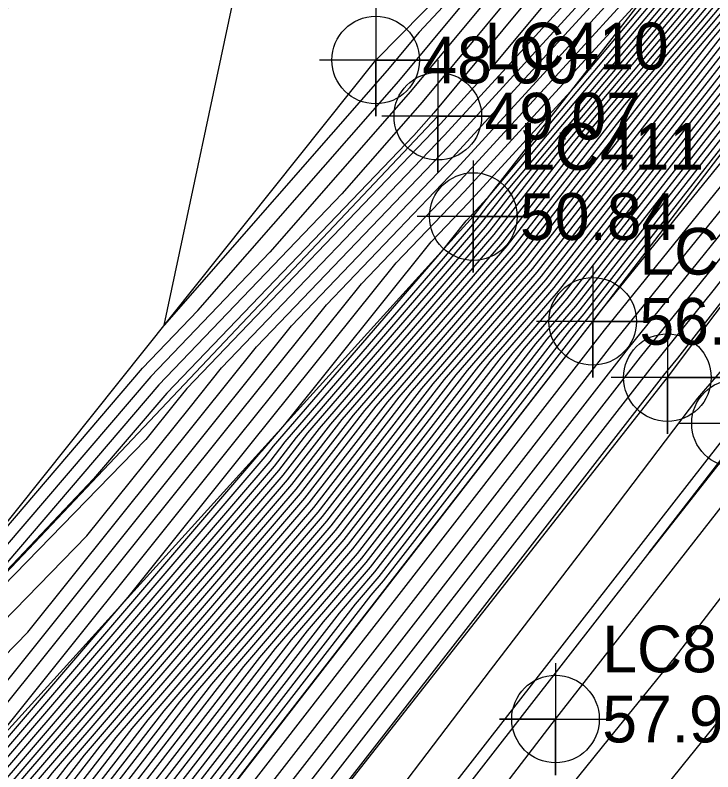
# Model space of a CAD drawing. Extents: x 2188792 to 2191981, y 386090 to 389710.
# Drawn here: x 2190722.15 to 2190759.49, y 388478.97 to 388519.45 of the extents above; entities that cross this region are included whole.
import ezdxf

# ---------------------------------------------------------------- set-up
doc = ezdxf.new("R2010")
doc.units = 0
for name, color, linetype in [('DTM Contours Major', 7, 'Continuous'), ('DTM Contours Minor', 7, 'Continuous'), ('Exist DTM Breakline', 7, 'Continuous'), ('Exist DTM Breakline Cogo Elevation', 7, 'Continuous'), ('Exist DTM Breakline Cogo Number', 7, 'Continuous'), ('Exist DTM Breakline Cogo Point CELL', 7, 'Continuous'), ('Exist DTM Breakline Underwater', 7, 'Continuous'), ('Exist DTM Breakline Underwater Cogo Elevation', 7, 'Continuous'), ('Exist DTM Breakline Underwater Cogo Point CELL', 7, 'Continuous'), ('Exist Roads EOP', 7, 'Continuous'), ('Exist Roads EOT', 7, 'Continuous'), ('Exist Roads EOT Cogo Elevation', 7, 'Continuous'), ('Exist Roads EOT Cogo Number', 7, 'Continuous'), ('Exist Roads EOT Cogo Point CELL', 7, 'Continuous')]:
    doc.layers.add(name, color=color, linetype=linetype)

msp = doc.modelspace()

# ---------------------------------------------------------------- linework, layer by layer
at = {"layer": 'DTM Contours Major'}
for points in [[(2190793.925, 388535.829), (2190777.139, 388517.121), (2190776.474, 388516.26), (2190765.865, 388503.161), (2190765.06, 388502.111), (2190756.085, 388490.703), (2190765.243, 388502.551), (2190766.779, 388504.489), (2190777.45, 388517.882), (2190791.316, 388535.285)], [(2190678.699, 388420.503), (2190681.482, 388442.694), (2190694.241, 388450.369), (2190704.746, 388463.018), (2190708.08, 388465.334), (2190714.617, 388474.204), (2190716.506, 388476.141), (2190733.415, 388497.23), (2190738.811, 388503.959), (2190745.77, 388511.223), (2190764.767, 388531.995)], [(2190766.105, 388531.453), (2190747.401, 388509.22), (2190746.852, 388508.518), (2190736.585, 388496.621), (2190735.774, 388495.576), (2190719.013, 388476.054), (2190716.36, 388472.634), (2190709.489, 388462.136), (2190708.546, 388460.818), (2190693.38, 388437.592), (2190692.105, 388435.824), (2190691.003, 388434.343), (2190676.602, 388415.066)], [(2190767.103, 388530.576), (2190751.996, 388512.619), (2190748, 388507.51), (2190739.633, 388497.814), (2190736.942, 388494.345), (2190723.278, 388478.431), (2190717.718, 388471.263), (2190712.114, 388462.701), (2190709.912, 388459.624), (2190697.638, 388440.828), (2190693.252, 388434.745), (2190689.461, 388429.649), (2190678.051, 388414.376)], [(2190768.101, 388529.699), (2190756.592, 388516.018), (2190749.149, 388506.502), (2190742.681, 388499.007), (2190738.11, 388493.115), (2190727.544, 388480.808), (2190719.076, 388469.893), (2190714.739, 388463.266), (2190711.278, 388458.431), (2190701.897, 388444.065), (2190694.399, 388433.666), (2190687.918, 388424.954), (2190679.5, 388413.687)], [(2190769.099, 388528.821), (2190761.187, 388519.417), (2190750.297, 388505.494), (2190745.729, 388500.201), (2190739.279, 388491.884), (2190731.809, 388483.185), (2190720.434, 388468.522), (2190717.364, 388463.831), (2190712.644, 388457.238), (2190706.155, 388447.301), (2190695.547, 388432.587), (2190686.376, 388420.26)], [(2190770.377, 388526.214), (2190752.594, 388503.478), (2190751.825, 388502.587), (2190741.615, 388489.424), (2190740.34, 388487.939), (2190723.15, 388465.78), (2190722.614, 388464.961), (2190715.376, 388454.851), (2190714.672, 388453.774), (2190704.871, 388440.18), (2190698.162, 388430.319), (2190696.685, 388428.311), (2190684.103, 388411.323)], [(2190773.604, 388525.152), (2190763.473, 388512.153), (2190754.959, 388501.639), (2190749.621, 388494.778), (2190743.95, 388487.481), (2190734.82, 388475.745), (2190725.536, 388463.798), (2190722.081, 388458.837), (2190718.275, 388453.204), (2190708.956, 388439.824), (2190701.291, 388428.556), (2190690.697, 388414.157)], [(2190753.173, 388524.611), (2190744.564, 388514.235), (2190743.493, 388513.013), (2190730.276, 388499.234), (2190726.347, 388494.639), (2190709.9, 388477.28), (2190702.537, 388471.15), (2190696.934, 388466.563), (2190685.466, 388457.044), (2190673.765, 388447.445), (2190664.06, 388437), (2190658.474, 388431.603), (2190642.824, 388414.506)], [(2190765.782, 388522.815), (2190751.446, 388504.486), (2190748.777, 388501.394), (2190740.447, 388490.654), (2190736.075, 388485.562), (2190721.792, 388467.151), (2190719.989, 388464.396), (2190714.01, 388456.045), (2190710.413, 388450.537), (2190696.694, 388431.508), (2190684.833, 388415.566)]]:
    msp.add_lwpolyline(points, dxfattribs=at)
at = {"layer": 'DTM Contours Minor'}
for points in [[(2190742.689, 388515.928), (2190746.121, 388520.064), (2190762.739, 388537.875), (2190764.858, 388540.116), (2190776.083, 388552.177), (2190762.065, 388544.735), (2190727.817, 388527.31), (2190726.342, 388527.219), (2190724.825, 388524.674), (2190707.912, 388498.294), (2190718.671, 388488.524), (2190728.974, 388500.57), (2190731.936, 388503.659), (2190742.689, 388515.928)], [(2190730.125, 388502.869), (2190734.171, 388521.902), (2190758.664, 388534.512), (2190743.77, 388518.548), (2190742.064, 388516.492), (2190730.125, 388502.869)], [(2190676.022, 388415.342), (2190691.62, 388436.221), (2190691.646, 388436.256), (2190691.676, 388436.298), (2190707.999, 388461.295), (2190708.439, 388461.91), (2190715.817, 388473.183), (2190717.307, 388475.103), (2190735.306, 388496.068), (2190735.366, 388496.144), (2190736.586, 388497.558), (2190744.419, 388507.327), (2190746.412, 388509.407), (2190752.06, 388515.583), (2190765.706, 388531.804)], [(2190676.312, 388415.204), (2190691.312, 388435.282), (2190691.876, 388436.04), (2190692.528, 388436.945), (2190708.272, 388461.056), (2190708.964, 388462.023), (2190716.088, 388472.908), (2190718.16, 388475.578), (2190735.54, 388495.822), (2190735.975, 388496.383), (2190744.964, 388506.798), (2190746.289, 388508.45), (2190746.625, 388508.801), (2190747.581, 388509.846), (2190765.906, 388531.629)], [(2190766.305, 388531.278), (2190748.32, 388509.9), (2190747.082, 388508.316), (2190737.194, 388496.86), (2190736.007, 388495.33), (2190719.866, 388476.529), (2190716.632, 388472.36), (2190710.014, 388462.249), (2190708.819, 388460.579), (2190694.231, 388438.239), (2190692.334, 388435.608), (2190690.695, 388433.404), (2190676.892, 388414.928)], [(2190766.504, 388531.102), (2190749.239, 388510.579), (2190747.311, 388508.115), (2190737.804, 388497.098), (2190736.241, 388495.083), (2190720.719, 388477.004), (2190716.903, 388472.086), (2190710.539, 388462.362), (2190709.092, 388460.34), (2190695.083, 388438.887), (2190692.564, 388435.393), (2190690.386, 388432.465), (2190677.182, 388414.79)], [(2190766.704, 388530.927), (2190750.158, 388511.259), (2190747.541, 388507.913), (2190738.414, 388497.337), (2190736.475, 388494.837), (2190721.572, 388477.48), (2190717.175, 388471.812), (2190711.064, 388462.475), (2190709.365, 388460.102), (2190695.935, 388439.534), (2190692.793, 388435.177), (2190690.078, 388431.526), (2190677.471, 388414.652)], [(2190766.903, 388530.751), (2190751.077, 388511.939), (2190747.771, 388507.711), (2190739.023, 388497.576), (2190736.708, 388494.591), (2190722.425, 388477.955), (2190717.446, 388471.538), (2190711.589, 388462.588), (2190709.638, 388459.863), (2190696.786, 388440.181), (2190693.023, 388434.961), (2190689.769, 388430.587), (2190677.761, 388414.514)], [(2190767.302, 388530.4), (2190752.915, 388513.298), (2190748.23, 388507.308), (2190740.242, 388498.053), (2190737.176, 388494.099), (2190724.131, 388478.906), (2190717.99, 388470.989), (2190712.639, 388462.814), (2190710.185, 388459.386), (2190698.49, 388441.476), (2190693.482, 388434.529), (2190689.152, 388428.71), (2190678.341, 388414.238)], [(2190795.379, 388530.476), (2190782.251, 388516.307), (2190776.96, 388510.484), (2190770.903, 388502.606), (2190757.465, 388485.127), (2190753.944, 388480.765), (2190743.204, 388467.455), (2190739.071, 388462.335), (2190723.288, 388442.774), (2190721.001, 388439.846), (2190707.596, 388424.557), (2190706.71, 388423.706)], [(2190767.502, 388530.225), (2190753.834, 388513.978), (2190748.46, 388507.107), (2190740.852, 388498.292), (2190737.409, 388493.853), (2190724.984, 388479.381), (2190718.261, 388470.715), (2190713.164, 388462.927), (2190710.458, 388459.147), (2190699.341, 388442.123), (2190693.711, 388434.314), (2190688.844, 388427.771), (2190678.631, 388414.101)], [(2190767.702, 388530.049), (2190754.753, 388514.658), (2190748.689, 388506.905), (2190741.462, 388498.53), (2190737.643, 388493.607), (2190725.838, 388479.857), (2190718.533, 388470.441), (2190713.689, 388463.04), (2190710.731, 388458.909), (2190700.193, 388442.77), (2190693.94, 388434.098), (2190688.535, 388426.832), (2190678.921, 388413.963)], [(2190767.901, 388529.874), (2190755.672, 388515.338), (2190748.919, 388506.703), (2190742.071, 388498.769), (2190737.877, 388493.361), (2190726.691, 388480.332), (2190718.804, 388470.167), (2190714.214, 388463.153), (2190711.004, 388458.67), (2190701.045, 388443.417), (2190694.17, 388433.882), (2190688.227, 388425.893), (2190679.21, 388413.825)], [(2190768.3, 388529.523), (2190757.511, 388516.697), (2190749.378, 388506.3), (2190743.291, 388499.246), (2190738.344, 388492.869), (2190728.397, 388481.283), (2190719.348, 388469.619), (2190715.264, 388463.379), (2190711.551, 388458.193), (2190702.748, 388444.712), (2190694.629, 388433.451), (2190687.61, 388424.015), (2190679.79, 388413.549)], [(2190768.699, 388529.172), (2190759.349, 388518.057), (2190749.838, 388505.897), (2190744.51, 388499.723), (2190738.811, 388492.377), (2190730.103, 388482.234), (2190719.891, 388469.07), (2190716.314, 388463.605), (2190712.097, 388457.715), (2190704.452, 388446.007), (2190695.088, 388433.019), (2190686.993, 388422.138)], [(2190768.5, 388529.348), (2190758.43, 388517.377), (2190749.608, 388506.099), (2190743.9, 388499.485), (2190738.578, 388492.623), (2190729.25, 388481.758), (2190719.619, 388469.344), (2190715.789, 388463.492), (2190711.824, 388457.954), (2190703.6, 388445.359), (2190694.858, 388433.235), (2190687.301, 388423.077)], [(2190768.899, 388528.997), (2190760.268, 388518.737), (2190750.068, 388505.695), (2190745.119, 388499.962), (2190739.045, 388492.131), (2190730.956, 388482.709), (2190720.163, 388468.796), (2190716.839, 388463.718), (2190712.37, 388457.477), (2190705.303, 388446.654), (2190695.317, 388432.803), (2190686.684, 388421.199)], [(2190674.831, 388419.267), (2190678.042, 388444.871), (2190695.124, 388455.147), (2190702.527, 388464.062), (2190708.526, 388468.228), (2190713.467, 388474.932), (2190719.667, 388481.292), (2190732.762, 388497.625), (2190736.941, 388502.837), (2190745.556, 388511.828), (2190760.483, 388528.15)], [(2190675.442, 388415.618), (2190683.082, 388425.844), (2190684.922, 388440.516), (2190693.358, 388445.591), (2190706.964, 388461.975), (2190707.634, 388462.44), (2190709.87, 388465.474), (2190715.274, 388473.731), (2190715.6, 388474.152), (2190719.83, 388479.078), (2190734.067, 388496.834), (2190740.68, 388505.082), (2190745.984, 388510.617), (2190761.018, 388527.057)], [(2190771.227, 388526.806), (2190752.824, 388503.276), (2190752.435, 388502.825), (2190741.849, 388489.178), (2190741.193, 388488.414), (2190723.422, 388465.506), (2190723.139, 388465.074), (2190715.649, 388454.613), (2190715.523, 388454.421), (2190713.779, 388452.001), (2190698.788, 388429.966), (2190695.487, 388425.48), (2190684.666, 388410.87)], [(2190755.524, 388526.127), (2190747.633, 388516.616), (2190744.915, 388513.644), (2190731.333, 388499.469), (2190730.805, 388498.81), (2190729.15, 388496.746), (2190710.017, 388477.116), (2190709.864, 388476.91), (2190708.198, 388475.753), (2190699.248, 388468.3), (2190697.119, 388466.556), (2190681.595, 388453.672), (2190673.932, 388447.385), (2190661.711, 388434.233), (2190658.809, 388431.429), (2190639.209, 388410.018)], [(2190769.458, 388525.535), (2190752.364, 388503.679), (2190751.216, 388502.348), (2190741.382, 388489.67), (2190739.487, 388487.463), (2190722.879, 388466.055), (2190722.089, 388464.848), (2190715.102, 388455.09), (2190713.82, 388453.126), (2190697.611, 388430.645), (2190683.599, 388411.81)], [(2190773.027, 388525.587), (2190765.426, 388515.834), (2190754.32, 388502.12), (2190750.776, 388497.564), (2190743.32, 388487.969), (2190737.294, 388480.223), (2190724.908, 388464.284), (2190722.651, 388461.044), (2190717.596, 388453.563), (2190710.741, 388443.719), (2190700.665, 388428.909), (2190691.895, 388416.988)], [(2190768.539, 388524.855), (2190752.135, 388503.881), (2190750.606, 388502.11), (2190741.148, 388489.916), (2190738.634, 388486.988), (2190722.607, 388466.329), (2190721.564, 388464.735), (2190714.829, 388455.329), (2190712.968, 388452.479), (2190697.382, 388430.861), (2190683.908, 388412.749)], [(2190774.181, 388524.718), (2190761.519, 388508.472), (2190755.597, 388501.158), (2190748.466, 388491.992), (2190744.581, 388486.993), (2190732.346, 388471.267), (2190726.164, 388463.311), (2190721.51, 388456.631), (2190718.953, 388452.846), (2190707.172, 388435.929), (2190701.917, 388428.204), (2190689.5, 388411.326)], [(2190661.909, 388413.553), (2190666.214, 388424.362), (2190674.303, 388444.668), (2190674.602, 388447.049), (2190696.007, 388459.925), (2190700.309, 388465.105), (2190708.972, 388471.122), (2190712.317, 388475.66), (2190722.828, 388486.443), (2190732.11, 388498.02), (2190735.072, 388501.714), (2190745.343, 388512.433), (2190756.2, 388524.306)], [(2190774.758, 388524.284), (2190759.566, 388504.79), (2190756.236, 388500.678), (2190747.31, 388489.206), (2190745.211, 388486.504), (2190729.872, 388466.789), (2190726.792, 388462.825), (2190720.94, 388454.424), (2190719.632, 388452.487), (2190705.388, 388432.034), (2190702.542, 388427.851), (2190688.302, 388408.495)], [(2190767.62, 388524.175), (2190751.905, 388504.083), (2190749.996, 388501.871), (2190740.914, 388490.162), (2190737.781, 388486.512), (2190722.335, 388466.603), (2190721.039, 388464.622), (2190714.556, 388455.567), (2190712.117, 388451.832), (2190697.153, 388431.077), (2190684.216, 388413.688)], [(2190766.701, 388523.495), (2190751.675, 388504.284), (2190749.387, 388501.632), (2190740.681, 388490.408), (2190736.928, 388486.037), (2190722.064, 388466.877), (2190720.514, 388464.509), (2190714.283, 388455.806), (2190711.265, 388451.185), (2190696.923, 388431.293), (2190684.525, 388414.627)], [(2190690.327, 388406.439), (2190700.637, 388424.059), (2190703.168, 388427.499), (2190703.603, 388428.138), (2190720.31, 388452.129), (2190720.37, 388452.217), (2190726.515, 388461.039), (2190727.429, 388462.33), (2190727.499, 388462.42), (2190728.127, 388463.246), (2190745.842, 388486.016), (2190746.155, 388486.419), (2190756.874, 388500.197), (2190757.613, 388501.109), (2190764.359, 388509.766), (2190772.467, 388519.209), (2190775.862, 388523.505)], [(2190750.823, 388523.095), (2190743.939, 388514.8), (2190739.641, 388509.895), (2190729.842, 388499.679), (2190718.971, 388486.968), (2190709.891, 388477.385), (2190705.827, 388474), (2190696.75, 388466.57), (2190689.337, 388460.417), (2190673.598, 388447.505), (2190666.409, 388439.768), (2190658.138, 388431.777), (2190647.168, 388419.793)], [(2190769.332, 388523.197), (2190753.485, 388503.626), (2190753.053, 388503.075), (2190753.044, 388503.064), (2190742.083, 388488.932), (2190742.046, 388488.889), (2190723.693, 388465.232), (2190723.664, 388465.187), (2190722.687, 388463.823), (2190716.239, 388454.28), (2190714.31, 388451.509), (2190699.413, 388429.614), (2190694.29, 388422.65)], [(2190703.363, 388422.111), (2190705.566, 388425.861), (2190707.639, 388428.766), (2190722.479, 388450.627), (2190726.197, 388456.103), (2190729.353, 388460.558), (2190739.397, 388473.629), (2190747.591, 388484.415), (2190753.1, 388491.589), (2190758.693, 388498.957), (2190766.196, 388507.696), (2190777.695, 388522.249)], [(2190794.29, 388522.378), (2190789.469, 388517.174), (2190775.935, 388502.28), (2190772.937, 388498.381), (2190766.286, 388489.73), (2190757.907, 388479.351), (2190752.329, 388472.438), (2190741.195, 388458.646), (2190732.501, 388447.87), (2190724.567, 388437.713), (2190715.181, 388427.008), (2190707.654, 388417.421)], [(2190764.863, 388522.136), (2190751.216, 388504.687), (2190748.167, 388501.155), (2190740.213, 388490.9), (2190735.222, 388485.086), (2190721.521, 388467.425), (2190719.464, 388464.283), (2190713.736, 388456.283), (2190709.562, 388449.89), (2190696.464, 388431.724), (2190685.142, 388416.505)], [(2190748.472, 388521.58), (2190743.314, 388515.364), (2190735.788, 388506.777), (2190729.408, 388500.125), (2190711.596, 388479.297), (2190709.883, 388477.489), (2190709.116, 388476.851), (2190696.566, 388466.576), (2190693.208, 388463.789), (2190673.431, 388447.564), (2190668.758, 388442.535), (2190657.803, 388431.951), (2190651.513, 388425.079), (2190636.429, 388410.843)], [(2190763.944, 388521.456), (2190750.986, 388504.889), (2190747.558, 388500.916), (2190739.98, 388491.146), (2190734.368, 388484.611), (2190721.249, 388467.699), (2190718.939, 388464.17), (2190713.463, 388456.522), (2190708.71, 388449.243), (2190696.235, 388431.94), (2190685.45, 388417.443)], [(2190675.732, 388415.48), (2190687.465, 388431.185), (2190688.362, 388438.338), (2190692.475, 388440.813), (2190700.526, 388450.507), (2190707.726, 388461.534), (2190707.914, 388461.797), (2190715.545, 388473.457), (2190716.454, 388474.627), (2190728.208, 388488.318), (2190734.72, 388496.439), (2190742.55, 388506.205), (2190746.198, 388510.012), (2190756.539, 388521.32)], [(2190763.025, 388520.776), (2190750.757, 388505.091), (2190746.948, 388500.678), (2190739.746, 388491.392), (2190733.515, 388484.135), (2190720.977, 388467.974), (2190718.414, 388464.057), (2190713.19, 388456.761), (2190707.858, 388448.596), (2190696.005, 388432.156), (2190685.759, 388418.382)], [(2190650.447, 388411.504), (2190657.675, 388429.651), (2190659.144, 388431.256), (2190659.362, 388431.466), (2190674.099, 388447.326), (2190677.723, 388450.299), (2190690.307, 388460.743), (2190696.89, 388464.703), (2190698.09, 388466.149), (2190709.418, 388474.016), (2190711.167, 388476.388), (2190725.989, 388491.595), (2190731.457, 388498.415), (2190733.202, 388500.591), (2190745.129, 388513.038), (2190751.917, 388520.461)], [(2190762.106, 388520.096), (2190750.527, 388505.292), (2190746.339, 388500.439), (2190739.512, 388491.638), (2190732.662, 388483.66), (2190720.706, 388468.248), (2190717.889, 388463.944), (2190712.917, 388456.999), (2190707.007, 388447.948), (2190695.776, 388432.372), (2190686.067, 388419.321)], [(2190767.379, 388519.516), (2190753.682, 388502.601), (2190751.931, 388500.35), (2190742.69, 388488.457), (2190739.767, 388484.701), (2190724.28, 388464.77), (2190723.221, 388463.251), (2190716.918, 388453.922), (2190712.525, 388447.614), (2190700.039, 388429.261), (2190693.092, 388419.819)]]:
    msp.add_lwpolyline(points, dxfattribs=at)
at = {"layer": 'Exist DTM Breakline'}
for points in [[(2190573.365, 388260.981), (2190597.901, 388295.54), (2190631.673, 388341.911), (2190665.633, 388387.704), (2190697.655, 388430.604), (2190723.725, 388465.2), (2190753.059, 388503.07), (2190785.767, 388545.802), (2190819.064, 388584.997), (2190852.901, 388626.1), (2190890.215, 388665.473), (2190930.375, 388707.631)], [(2190577.542, 388257.996), (2190603.612, 388290.612), (2190636.664, 388338.271), (2190669.633, 388384.463), (2190703.281, 388427.435), (2190727.416, 388462.342), (2190757.056, 388500.06), (2190789.024, 388542.543), (2190823.823, 388581.148), (2190857.673, 388621.065), (2190895.218, 388660.937), (2190934.113, 388704.472)], [(2190581.907, 388254.915), (2190606.074, 388288.679), (2190639.657, 388335.907), (2190673.648, 388381.454), (2190705.924, 388425.615), (2190730.79, 388459.235), (2190760.7, 388497.606), (2190793.213, 388538.942), (2190826.757, 388578.342), (2190860.823, 388618.157), (2190897.463, 388658.369), (2190937.269, 388700.539)], [(2190562.442, 388270.056), (2190592.552, 388300.841), (2190622.991, 388348.012), (2190655.878, 388392.695), (2190691.635, 388436.266), (2190715.121, 388473.885), (2190746.669, 388508.678), (2190779.529, 388550.766), (2190810.094, 388591.723), (2190838.625, 388638.055)], [(2190638.618, 388409.389), (2190674.249, 388447.272), (2190709.907, 388477.186), (2190744.772, 388514.048)]]:
    msp.add_lwpolyline(points, dxfattribs=at)
at = {"layer": 'Exist DTM Breakline Cogo Point CELL'}
for points in [[(2190744.772, 388517.048), (2190744.772, 388511.048), (2190744.772, 388514.048), (2190747.772, 388514.048), (2190741.772, 388514.048)], [(2190746.669, 388511.678), (2190746.669, 388505.678), (2190746.669, 388508.678), (2190749.669, 388508.678), (2190743.669, 388508.678)], [(2190753.059, 388506.07), (2190753.059, 388500.07), (2190753.059, 388503.07), (2190756.059, 388503.07), (2190750.059, 388503.07)], [(2190757.056, 388503.06), (2190757.056, 388497.06), (2190757.056, 388500.06), (2190760.056, 388500.06), (2190754.056, 388500.06)], [(2190760.7, 388500.606), (2190760.7, 388494.606), (2190760.7, 388497.606), (2190763.7, 388497.606), (2190757.7, 388497.606)]]:
    msp.add_lwpolyline(points, dxfattribs=at)
for centre in [(2190744.772, 388514.048), (2190746.669, 388508.678), (2190753.059, 388503.07), (2190757.056, 388500.06), (2190760.7, 388497.606)]:
    msp.add_circle(centre, 2.344, dxfattribs=at)
at = {"layer": 'Exist DTM Breakline Underwater'}
msp.add_lwpolyline([(2190635.952, 388411.161), (2190673.121, 388447.675), (2190709.881, 388477.513), (2190741.446, 388517.05), (2190777.128, 388553.237)], dxfattribs=at)
at = {"layer": 'Exist DTM Breakline Underwater Cogo Point CELL'}
msp.add_lwpolyline([(2190741.446, 388520.05), (2190741.446, 388514.05), (2190741.446, 388517.05), (2190744.446, 388517.05), (2190738.446, 388517.05)], dxfattribs=at)
msp.add_circle((2190741.446, 388517.05), 2.344, dxfattribs=at)
at = {"layer": 'Exist Roads EOP'}
msp.add_lwpolyline([(2191117.249, 388879.058), (2191079.828, 388842.231), (2191041.78, 388804.717), (2191005.521, 388768.388), (2190968.813, 388731.779), (2190932.611, 388694.747), (2190897.463, 388657.367), (2190862.115, 388618.542), (2190828.092, 388579.337), (2190795.886, 388540.624), (2190765.721, 388503.072), (2190733.106, 388461.208), (2190701.312, 388418.791), (2190672.539, 388379.484), (2190643.174, 388339.162), (2190612.645, 388296.995), (2190582.398, 388254.562), (2190551.22, 388211.33), (2190519.268, 388166.971), (2190488.249, 388123.952), (2190458.501, 388082.405), (2190428.971, 388041.571), (2190398.227, 387998.986)], dxfattribs=at)
at = {"layer": 'Exist Roads EOT'}
msp.add_lwpolyline([(2190415.064, 388019.09), (2190445.56, 388061.245), (2190473.487, 388100.115), (2190503.229, 388141.605), (2190533.333, 388183.744), (2190563.731, 388225.945), (2190594.017, 388268.083), (2190624.176, 388310.153), (2190656.565, 388354.896), (2190687.512, 388397.436), (2190719.557, 388440.71), (2190751.07, 388481.79), (2190777.618, 388515.751), (2190809.207, 388554.646), (2190841.125, 388592.518), (2190874.304, 388630.266), (2190909.444, 388668.428), (2190945.996, 388706.518), (2190984.282, 388745.174), (2191021.668, 388782.38), (2191059.687, 388820.174), (2191097.04, 388857.128), (2191110.466, 388870.43)], dxfattribs=at)
at = {"layer": 'Exist Roads EOT Cogo Point CELL'}
msp.add_lwpolyline([(2190751.07, 388484.79), (2190751.07, 388478.79), (2190751.07, 388481.79), (2190748.07, 388481.79), (2190754.07, 388481.79)], dxfattribs=at)
msp.add_circle((2190751.07, 388481.79), 2.344, dxfattribs=at)

# ---------------------------------------------------------------- texts
at = {"layer": 'Exist DTM Breakline Cogo Elevation'}
for s, p in [('49.07', (2190747.272, 388512.798)), ('50.84', (2190749.169, 388507.428)), ('56.40', (2190755.559, 388501.82))]:
    msp.add_text(s, height=2.5, dxfattribs=at).set_placement(p)
at = {"layer": 'Exist DTM Breakline Cogo Number'}
for s, p in [('LC410', (2190747.272, 388516.548)), ('LC411', (2190749.169, 388511.178)), ('LC412', (2190755.559, 388505.57))]:
    msp.add_text(s, height=2.5, dxfattribs=at).set_placement(p)
at = {"layer": 'Exist DTM Breakline Underwater Cogo Elevation'}
msp.add_text('48.00', height=2.5, dxfattribs=at).set_placement((2190743.946, 388515.8))
at = {"layer": 'Exist Roads EOT Cogo Elevation'}
msp.add_text('57.95', height=2.5, dxfattribs=at).set_placement((2190753.57, 388480.54))
at = {"layer": 'Exist Roads EOT Cogo Number'}
msp.add_text('LC863', height=2.5, dxfattribs=at).set_placement((2190753.57, 388484.29))

doc.saveas('drawing.dxf')
